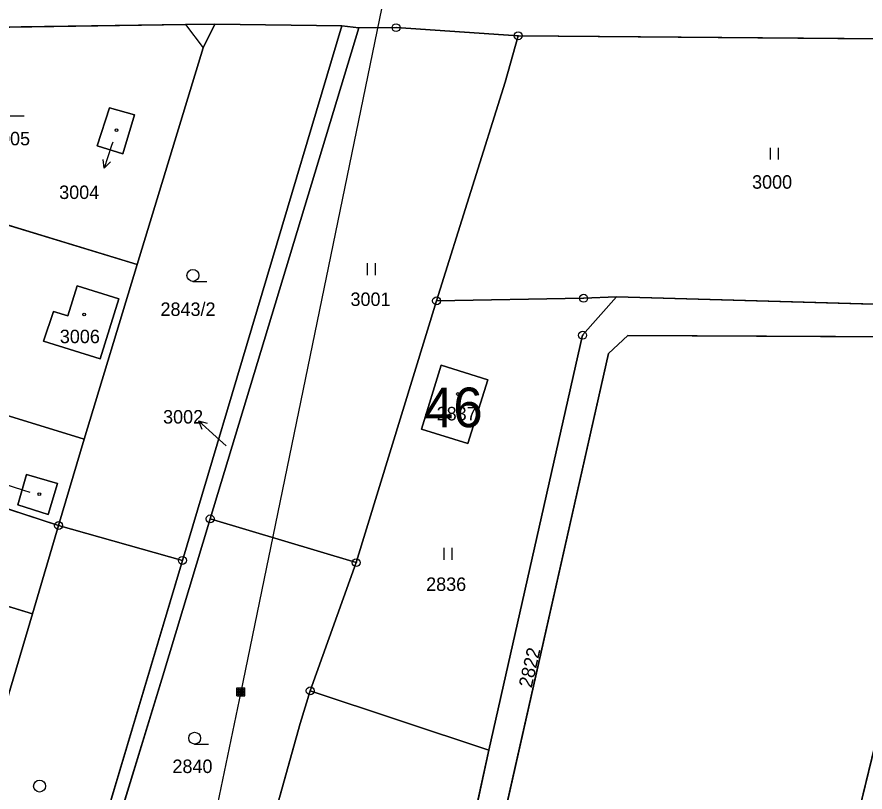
# Model space of a CAD drawing. Extents: x -689422 to -685210, y -987725 to -982160.
# Drawn here: x -687652.3 to -687545.1, y -984529.5 to -984431.6 of the extents above; entities that cross this region are included whole.
import ezdxf

# ---------------------------------------------------------------- set-up
doc = ezdxf.new("R2010")
doc.units = 0
for name, color, linetype in [('KN_Budovy', 7, 'Continuous'), ('KN_Budovy_cisla_domovni', 7, 'Continuous'), ('KN_Hranice_parcel', 7, 'Continuous'), ('KN_Hranice_parcel_vnitrni_kresba', 7, 'Continuous'), ('KN_Parcelni cisla', 7, 'Continuous'), ('KN_Parcelni cisla_sipky', 7, 'Continuous'), ('KN_Polygon parcely', 7, 'Continuous'), ('KN_Pozemkove predmety', 7, 'Continuous'), ('KN_POZEMKY_ORNA PUDA', 7, 'Continuous'), ('KN_POZEMKY_OSTATNI PLOCHA', 7, 'Continuous'), ('KN_POZEMKY_TTP', 7, 'Continuous'), ('KN_POZEMKY_ZAHRADA', 7, 'Continuous'), ('KN_POZEMKY_ZASTAVENA PLOCHA', 7, 'Continuous'), ('KN_VYUZITI_17_ostatni plocha_ostatni komunikace', 7, 'Continuous'), ('KN_Značky bodu BP', 7, 'Continuous'), ('KN_Značky budov', 7, 'Continuous'), ('KN_Značky kultur', 7, 'Continuous')]:
    doc.layers.add(name, color=color, linetype=linetype)

msp = doc.modelspace()

# ---------------------------------------------------------------- linework, layer by layer
at = {"layer": 'KN_Budovy'}
for points in [[(-687640.6, -984443.06), (-687642.19, -984447.86), (-687638.94, -984448.85), (-687637.45, -984443.94)], [(-687644.7, -984465.53), (-687645.87, -984469.32), (-687647.69, -984468.76), (-687648.94, -984472.51), (-687641.78, -984474.76), (-687639.43, -984467.16)], [(-687598.7, -984475.57), (-687601.2, -984483.64), (-687595.32, -984485.46), (-687592.81, -984477.42)], [(-687651.08, -984489.35), (-687652.21, -984493.21), (-687648.37, -984494.41), (-687647.19, -984490.49)]]:
    msp.add_lwpolyline(points, close=True, dxfattribs=at)
at = {"layer": 'KN_Hranice_parcel'}
for p, q in [((-687611.25, -984432.72), (-687631.4, -984500.22)), ((-687627.31, -984432.49), (-687611.25, -984432.72)), ((-687611.25, -984432.72), (-687609.11, -984432.95)), ((-687609.11, -984432.95), (-687627.89, -984494.97)), ((-687670.22, -984452.77), (-687637.12, -984462.84)), ((-687643.82, -984484.89), (-687637.12, -984462.84)), ((-687599.28, -984467.43), (-687609.44, -984500.5)), ((-687531.36, -984472.03), (-687575.1, -984471.82)), ((-687676.83, -984474.77), (-687643.82, -984484.89)), ((-687679.88, -984485.13), (-687647.05, -984495.81)), ((-687647.05, -984495.81), (-687643.82, -984484.89)), ((-687650.36, -984506.98), (-687647.05, -984495.81)), ((-687631.4, -984500.22), (-687647.05, -984495.81)), ((-687609.44, -984500.5), (-687627.89, -984494.97)), ((-687650.36, -984506.98), (-687683.35, -984496.88)), ((-687631.4, -984500.22), (-687650.3, -984563.51)), ((-687609.44, -984500.5), (-687615.24, -984516.69)), ((-687653.66, -984518.21), (-687650.36, -984506.98)), ((-687615.24, -984516.69), (-687592.68, -984524.2))]:
    msp.add_line(p, q, dxfattribs=at)
for points in [[(-687664.34, -984433.02), (-687631.02, -984432.54), (-687627.31, -984432.49)], [(-687637.12, -984462.84), (-687628.79, -984435.46), (-687627.31, -984432.49)], [(-687609.11, -984432.95), (-687604.4, -984432.93), (-687588.97, -984433.95)], [(-687588.97, -984433.95), (-687590.63, -984439.83), (-687599.28, -984467.43)], [(-687588.97, -984433.95), (-687538.47, -984434.37), (-687507.99, -984460.58)], [(-687638.94, -984448.85), (-687637.45, -984443.94), (-687640.6, -984443.06), (-687642.19, -984447.86), (-687638.94, -984448.85)], [(-687507.99, -984460.58), (-687515.78, -984468.65), (-687576.55, -984466.94)], [(-687639.43, -984467.16), (-687644.7, -984465.53), (-687645.87, -984469.32), (-687647.69, -984468.76), (-687648.94, -984472.51), (-687641.78, -984474.76), (-687639.43, -984467.16)], [(-687576.55, -984466.94), (-687580.7, -984467.11), (-687599.28, -984467.43)], [(-687576.55, -984466.94), (-687580.83, -984471.78), (-687592.68, -984524.2)], [(-687575.1, -984471.82), (-687577.56, -984474.09), (-687599.18, -984569.79), (-687599.7, -984572.09)], [(-687531.36, -984472.03), (-687547.23, -984537.33), (-687560.66, -984583.14), (-687574.92, -984652.51), (-687590.98, -984724.66)], [(-687595.32, -984485.46), (-687601.2, -984483.64), (-687598.7, -984475.57), (-687592.81, -984477.42), (-687595.32, -984485.46)], [(-687648.37, -984494.41), (-687647.19, -984490.49), (-687651.08, -984489.35), (-687652.21, -984493.21), (-687648.37, -984494.41)], [(-687627.89, -984494.97), (-687634, -984515.2), (-687642.17, -984541.93)], [(-687615.24, -984516.69), (-687616.53, -984520.83), (-687623.11, -984544.35)], [(-687592.68, -984524.2), (-687602.52, -984569.18), (-687629.75, -984565.4)]]:
    msp.add_lwpolyline(points, dxfattribs=at)
at = {"layer": 'KN_Hranice_parcel_vnitrni_kresba'}
msp.add_line((-687631.02, -984432.54), (-687628.79, -984435.46), dxfattribs=at)
at = {"layer": 'KN_Parcelni cisla_sipky'}
for p, q in [((-687640.21, -984447.41), (-687640.34, -984447.83)), ((-687640.34, -984447.83), (-687641.27, -984450.68)), ((-687641.27, -984450.68), (-687641.43, -984449.58)), ((-687641.27, -984450.68), (-687640.48, -984449.89)), ((-687627.13, -984484.59), (-687629.36, -984482.58)), ((-687629.36, -984482.58), (-687628.28, -984482.88)), ((-687629.36, -984482.58), (-687628.95, -984483.62)), ((-687625.85, -984485.73), (-687627.13, -984484.59)), ((-687651.45, -984491.38), (-687654.3, -984490.45)), ((-687650.64, -984491.65), (-687651.45, -984491.38))]:
    msp.add_line(p, q, dxfattribs=at)
at = {"layer": 'KN_Polygon parcely'}
for points in [[(-687729.88, -984425.76), (-687668.9, -984432.24), (-687664.34, -984433.02), (-687631.02, -984432.54), (-687627.31, -984432.49), (-687611.25, -984432.72), (-687609.11, -984432.95), (-687604.4, -984432.93), (-687588.97, -984433.95), (-687538.47, -984434.37)], [(-687574.92, -984652.51), (-687560.66, -984583.14), (-687547.23, -984537.33), (-687531.36, -984472.03), (-687575.1, -984471.82), (-687577.56, -984474.09), (-687599.18, -984569.79), (-687599.7, -984572.09), (-687606.01, -984606.11), (-687623.21, -984675.26)]]:
    msp.add_lwpolyline(points, dxfattribs=at)
for points in [[(-687628.79, -984435.46), (-687627.31, -984432.49), (-687631.02, -984432.54), (-687664.34, -984433.02), (-687670.22, -984452.77), (-687637.12, -984462.84)], [(-687611.25, -984432.72), (-687631.4, -984500.22), (-687650.3, -984563.51), (-687648.29, -984563.54), (-687642.17, -984541.93), (-687634, -984515.2), (-687627.89, -984494.97), (-687609.11, -984432.95)], [(-687611.25, -984432.72), (-687627.31, -984432.49), (-687628.79, -984435.46), (-687637.12, -984462.84), (-687643.82, -984484.89), (-687647.05, -984495.81), (-687631.4, -984500.22)], [(-687609.11, -984432.95), (-687627.89, -984494.97), (-687609.44, -984500.5), (-687599.28, -984467.43), (-687590.63, -984439.83), (-687588.97, -984433.95), (-687604.4, -984432.93)], [(-687590.63, -984439.83), (-687599.28, -984467.43), (-687580.7, -984467.11), (-687576.55, -984466.94), (-687515.78, -984468.65), (-687507.99, -984460.58), (-687538.47, -984434.37), (-687588.97, -984433.95)], [(-687638.94, -984448.85), (-687637.45, -984443.94), (-687640.6, -984443.06), (-687642.19, -984447.86)], [(-687638.94, -984448.85), (-687642.19, -984447.86), (-687640.6, -984443.06), (-687637.45, -984443.94)], [(-687637.12, -984462.84), (-687670.22, -984452.77), (-687676.83, -984474.77), (-687643.82, -984484.89)], [(-687515.78, -984468.65), (-687576.55, -984466.94), (-687580.83, -984471.78), (-687592.68, -984524.2), (-687602.52, -984569.18), (-687629.75, -984565.4), (-687648.29, -984563.54), (-687650.3, -984563.51), (-687667.04, -984562.2), (-687700.48, -984553.95), (-687702.27, -984558.68), (-687665.86, -984565.54), (-687630.3, -984567.84), (-687602.77, -984571.66), (-687599.7, -984572.09), (-687599.18, -984569.79), (-687577.56, -984474.09), (-687575.1, -984471.82), (-687531.36, -984472.03), (-687515.64, -984472.11), (-687506.03, -984471.69), (-687507.99, -984460.58)], [(-687639.43, -984467.16), (-687644.7, -984465.53), (-687645.87, -984469.32), (-687647.69, -984468.76), (-687648.94, -984472.51), (-687641.78, -984474.76)], [(-687639.43, -984467.16), (-687641.78, -984474.76), (-687648.94, -984472.51), (-687647.69, -984468.76), (-687645.87, -984469.32), (-687644.7, -984465.53)], [(-687580.7, -984467.11), (-687599.28, -984467.43), (-687609.44, -984500.5), (-687615.24, -984516.69), (-687592.68, -984524.2), (-687580.83, -984471.78), (-687576.55, -984466.94)], [(-687529.28, -984572.25), (-687516, -984545.81), (-687506.03, -984471.69), (-687515.64, -984472.11), (-687531.36, -984472.03), (-687547.23, -984537.33), (-687560.66, -984583.14), (-687574.92, -984652.51), (-687590.98, -984724.66), (-687595.23, -984743.73), (-687623.08, -984795.76), (-687634.02, -984811.9), (-687624.27, -984808.9), (-687613.2, -984797.86), (-687585.77, -984742.86), (-687573.22, -984731), (-687565.23, -984720.93), (-687563.65, -984703.95), (-687558.1, -984687.21), (-687546.83, -984589.98)], [(-687679.88, -984485.13), (-687647.05, -984495.81), (-687643.82, -984484.89), (-687676.83, -984474.77)], [(-687595.32, -984485.46), (-687601.2, -984483.64), (-687598.7, -984475.57), (-687592.81, -984477.42)], [(-687595.32, -984485.46), (-687592.81, -984477.42), (-687598.7, -984475.57), (-687601.2, -984483.64)], [(-687647.05, -984495.81), (-687679.88, -984485.13), (-687683.35, -984496.88), (-687650.36, -984506.98)], [(-687648.37, -984494.41), (-687647.19, -984490.49), (-687651.08, -984489.35), (-687652.21, -984493.21)], [(-687648.37, -984494.41), (-687652.21, -984493.21), (-687651.08, -984489.35), (-687647.19, -984490.49)], [(-687631.4, -984500.22), (-687647.05, -984495.81), (-687650.36, -984506.98), (-687653.66, -984518.21), (-687656.75, -984528.15), (-687659.91, -984538.3), (-687662.81, -984548.42), (-687665.85, -984558.31), (-687667.04, -984562.2), (-687650.3, -984563.51)], [(-687634, -984515.2), (-687642.17, -984541.93), (-687623.11, -984544.35), (-687616.53, -984520.83), (-687615.24, -984516.69), (-687609.44, -984500.5), (-687627.89, -984494.97)], [(-687650.36, -984506.98), (-687683.35, -984496.88), (-687686.67, -984508.09), (-687653.66, -984518.21)], [(-687616.53, -984520.83), (-687623.11, -984544.35), (-687629.75, -984565.4), (-687602.52, -984569.18), (-687592.68, -984524.2), (-687615.24, -984516.69)]]:
    msp.add_lwpolyline(points, close=True, dxfattribs=at)
at = {"layer": 'KN_Pozemkove predmety'}
for p, q in [((-687597.88, -984389.93), (-687624.01, -984516.82)), ((-687624.51, -984516.32), (-687623.51, -984516.32)), ((-687624.51, -984517.32), (-687624.51, -984516.32)), ((-687624.31, -984517.32), (-687624.31, -984516.32)), ((-687624.11, -984517.32), (-687624.11, -984516.32)), ((-687623.91, -984517.32), (-687623.91, -984516.32)), ((-687623.71, -984517.32), (-687623.71, -984516.32)), ((-687623.51, -984517.32), (-687623.51, -984516.32)), ((-687624.01, -984516.82), (-687650.19, -984642.8)), ((-687624.51, -984516.52), (-687623.51, -984516.52)), ((-687624.51, -984516.72), (-687623.51, -984516.72)), ((-687624.51, -984516.92), (-687623.51, -984516.92)), ((-687624.51, -984517.12), (-687623.51, -984517.12)), ((-687624.51, -984517.32), (-687623.51, -984517.32))]:
    msp.add_line(p, q, dxfattribs=at)
at = {"layer": 'KN_POZEMKY_ORNA PUDA'}
for p, q in [((-687577.56, -984474.09), (-687575.1, -984471.82)), ((-687575.1, -984471.82), (-687531.36, -984472.03)), ((-687531.36, -984472.03), (-687547.23, -984537.33)), ((-687599.18, -984569.79), (-687577.56, -984474.09))]:
    msp.add_line(p, q, dxfattribs=at)
at = {"layer": 'KN_POZEMKY_OSTATNI PLOCHA'}
for p, q in [((-687631.02, -984432.54), (-687664.34, -984433.02)), ((-687631.4, -984500.22), (-687611.25, -984432.72)), ((-687627.31, -984432.49), (-687631.02, -984432.54)), ((-687611.25, -984432.72), (-687627.31, -984432.49)), ((-687611.25, -984432.72), (-687609.11, -984432.95)), ((-687609.11, -984432.95), (-687611.25, -984432.72)), ((-687609.11, -984432.95), (-687627.89, -984494.97)), ((-687604.4, -984432.93), (-687609.11, -984432.95)), ((-687588.97, -984433.95), (-687604.4, -984432.93)), ((-687538.47, -984434.37), (-687588.97, -984433.95)), ((-687580.83, -984471.78), (-687576.55, -984466.94)), ((-687576.55, -984466.94), (-687515.78, -984468.65)), ((-687592.68, -984524.2), (-687580.83, -984471.78)), ((-687575.1, -984471.82), (-687577.56, -984474.09)), ((-687531.36, -984472.03), (-687575.1, -984471.82)), ((-687577.56, -984474.09), (-687599.18, -984569.79)), ((-687627.89, -984494.97), (-687634, -984515.2)), ((-687650.3, -984563.51), (-687631.4, -984500.22)), ((-687634, -984515.2), (-687642.17, -984541.93)), ((-687602.52, -984569.18), (-687592.68, -984524.2))]:
    msp.add_line(p, q, dxfattribs=at)
at = {"layer": 'KN_POZEMKY_TTP'}
for p, q in [((-687627.89, -984494.97), (-687609.11, -984432.95)), ((-687609.11, -984432.95), (-687604.4, -984432.93)), ((-687604.4, -984432.93), (-687588.97, -984433.95)), ((-687588.97, -984433.95), (-687590.63, -984439.83)), ((-687590.63, -984439.83), (-687588.97, -984433.95)), ((-687588.97, -984433.95), (-687538.47, -984434.37)), ((-687590.63, -984439.83), (-687599.28, -984467.43)), ((-687599.28, -984467.43), (-687590.63, -984439.83)), ((-687576.55, -984466.94), (-687580.83, -984471.78)), ((-687576.55, -984466.94), (-687580.7, -984467.11)), ((-687580.7, -984467.11), (-687576.55, -984466.94)), ((-687515.78, -984468.65), (-687576.55, -984466.94)), ((-687599.28, -984467.43), (-687609.44, -984500.5)), ((-687609.44, -984500.5), (-687599.28, -984467.43)), ((-687580.7, -984467.11), (-687599.28, -984467.43)), ((-687599.28, -984467.43), (-687580.7, -984467.11)), ((-687580.83, -984471.78), (-687592.68, -984524.2)), ((-687547.23, -984537.33), (-687531.36, -984472.03)), ((-687598.7, -984475.57), (-687601.2, -984483.64)), ((-687592.81, -984477.42), (-687598.7, -984475.57)), ((-687595.32, -984485.46), (-687592.81, -984477.42)), ((-687601.2, -984483.64), (-687595.32, -984485.46)), ((-687609.44, -984500.5), (-687627.89, -984494.97)), ((-687615.24, -984516.69), (-687609.44, -984500.5)), ((-687592.68, -984524.2), (-687615.24, -984516.69))]:
    msp.add_line(p, q, dxfattribs=at)
at = {"layer": 'KN_POZEMKY_ZAHRADA'}
for p, q in [((-687664.34, -984433.02), (-687631.02, -984432.54)), ((-687611.25, -984432.72), (-687631.4, -984500.22)), ((-687631.02, -984432.54), (-687627.31, -984432.49)), ((-687627.31, -984432.49), (-687628.79, -984435.46)), ((-687628.79, -984435.46), (-687627.31, -984432.49)), ((-687627.31, -984432.49), (-687611.25, -984432.72)), ((-687628.79, -984435.46), (-687637.12, -984462.84)), ((-687637.12, -984462.84), (-687628.79, -984435.46)), ((-687640.6, -984443.06), (-687642.19, -984447.86)), ((-687637.45, -984443.94), (-687640.6, -984443.06)), ((-687638.94, -984448.85), (-687637.45, -984443.94)), ((-687642.19, -984447.86), (-687638.94, -984448.85)), ((-687637.12, -984462.84), (-687670.22, -984452.77)), ((-687670.22, -984452.77), (-687637.12, -984462.84)), ((-687637.12, -984462.84), (-687643.82, -984484.89)), ((-687643.82, -984484.89), (-687637.12, -984462.84)), ((-687644.7, -984465.53), (-687645.87, -984469.32)), ((-687639.43, -984467.16), (-687644.7, -984465.53)), ((-687641.78, -984474.76), (-687639.43, -984467.16)), ((-687647.69, -984468.76), (-687648.94, -984472.51)), ((-687645.87, -984469.32), (-687647.69, -984468.76)), ((-687648.94, -984472.51), (-687641.78, -984474.76)), ((-687643.82, -984484.89), (-687676.83, -984474.77)), ((-687676.83, -984474.77), (-687643.82, -984484.89)), ((-687679.88, -984485.13), (-687647.05, -984495.81)), ((-687647.05, -984495.81), (-687679.88, -984485.13)), ((-687647.05, -984495.81), (-687643.82, -984484.89)), ((-687643.82, -984484.89), (-687647.05, -984495.81)), ((-687651.08, -984489.35), (-687652.21, -984493.21)), ((-687647.19, -984490.49), (-687651.08, -984489.35)), ((-687648.37, -984494.41), (-687647.19, -984490.49)), ((-687652.21, -984493.21), (-687648.37, -984494.41)), ((-687650.36, -984506.98), (-687647.05, -984495.81)), ((-687647.05, -984495.81), (-687650.36, -984506.98)), ((-687631.4, -984500.22), (-687647.05, -984495.81)), ((-687647.05, -984495.81), (-687631.4, -984500.22)), ((-687634, -984515.2), (-687627.89, -984494.97)), ((-687627.89, -984494.97), (-687609.44, -984500.5)), ((-687683.35, -984496.88), (-687650.36, -984506.98)), ((-687650.36, -984506.98), (-687683.35, -984496.88)), ((-687631.4, -984500.22), (-687650.3, -984563.51)), ((-687609.44, -984500.5), (-687615.24, -984516.69)), ((-687653.66, -984518.21), (-687650.36, -984506.98)), ((-687650.36, -984506.98), (-687653.66, -984518.21)), ((-687642.17, -984541.93), (-687634, -984515.2)), ((-687615.24, -984516.69), (-687616.53, -984520.83)), ((-687616.53, -984520.83), (-687615.24, -984516.69)), ((-687615.24, -984516.69), (-687592.68, -984524.2)), ((-687616.53, -984520.83), (-687623.11, -984544.35)), ((-687623.11, -984544.35), (-687616.53, -984520.83)), ((-687592.68, -984524.2), (-687602.52, -984569.18))]:
    msp.add_line(p, q, dxfattribs=at)
at = {"layer": 'KN_POZEMKY_ZASTAVENA PLOCHA'}
for p, q in [((-687642.19, -984447.86), (-687640.6, -984443.06)), ((-687640.6, -984443.06), (-687637.45, -984443.94)), ((-687637.45, -984443.94), (-687638.94, -984448.85)), ((-687638.94, -984448.85), (-687642.19, -984447.86)), ((-687645.87, -984469.32), (-687644.7, -984465.53)), ((-687644.7, -984465.53), (-687639.43, -984467.16)), ((-687639.43, -984467.16), (-687641.78, -984474.76)), ((-687648.94, -984472.51), (-687647.69, -984468.76)), ((-687647.69, -984468.76), (-687645.87, -984469.32)), ((-687641.78, -984474.76), (-687648.94, -984472.51)), ((-687601.2, -984483.64), (-687598.7, -984475.57)), ((-687598.7, -984475.57), (-687592.81, -984477.42)), ((-687592.81, -984477.42), (-687595.32, -984485.46)), ((-687595.32, -984485.46), (-687601.2, -984483.64)), ((-687652.21, -984493.21), (-687651.08, -984489.35)), ((-687651.08, -984489.35), (-687647.19, -984490.49)), ((-687647.19, -984490.49), (-687648.37, -984494.41)), ((-687648.37, -984494.41), (-687652.21, -984493.21))]:
    msp.add_line(p, q, dxfattribs=at)
at = {"layer": 'KN_VYUZITI_17_ostatni plocha_ostatni komunikace'}
for p, q in [((-687631.02, -984432.54), (-687664.34, -984433.02)), ((-687631.4, -984500.22), (-687611.25, -984432.72)), ((-687627.31, -984432.49), (-687631.02, -984432.54)), ((-687611.25, -984432.72), (-687627.31, -984432.49)), ((-687611.25, -984432.72), (-687609.11, -984432.95)), ((-687609.11, -984432.95), (-687611.25, -984432.72)), ((-687609.11, -984432.95), (-687627.89, -984494.97)), ((-687604.4, -984432.93), (-687609.11, -984432.95)), ((-687588.97, -984433.95), (-687604.4, -984432.93)), ((-687538.47, -984434.37), (-687588.97, -984433.95)), ((-687580.83, -984471.78), (-687576.55, -984466.94)), ((-687576.55, -984466.94), (-687515.78, -984468.65)), ((-687592.68, -984524.2), (-687580.83, -984471.78)), ((-687575.1, -984471.82), (-687577.56, -984474.09)), ((-687531.36, -984472.03), (-687575.1, -984471.82)), ((-687577.56, -984474.09), (-687599.18, -984569.79)), ((-687627.89, -984494.97), (-687634, -984515.2)), ((-687650.3, -984563.51), (-687631.4, -984500.22)), ((-687634, -984515.2), (-687642.17, -984541.93)), ((-687602.52, -984569.18), (-687592.68, -984524.2))]:
    msp.add_line(p, q, dxfattribs=at)
at = {"layer": 'KN_Značky bodu BP'}
for centre, radius in [((-687604.4, -984432.93), 0.5), ((-687604.4, -984432.93), 0.0303), ((-687588.97, -984433.95), 0.5), ((-687588.97, -984433.95), 0.0303), ((-687599.28, -984467.43), 0.5), ((-687580.7, -984467.11), 0.5), ((-687580.7, -984467.11), 0.0303), ((-687599.28, -984467.43), 0.0303), ((-687580.83, -984471.78), 0.5), ((-687580.83, -984471.78), 0.0303), ((-687627.89, -984494.97), 0.5), ((-687627.89, -984494.97), 0.0303), ((-687647.05, -984495.81), 0.5), ((-687647.05, -984495.81), 0.0303), ((-687631.4, -984500.22), 0.5), ((-687631.4, -984500.22), 0.0303), ((-687609.44, -984500.5), 0.5), ((-687609.44, -984500.5), 0.0303), ((-687615.24, -984516.69), 0.5), ((-687615.24, -984516.69), 0.0303)]:
    msp.add_circle(centre, radius, dxfattribs=at)
at = {"layer": 'KN_Značky budov'}
for centre in [(-687639.72, -984445.89), (-687643.82, -984469.15), (-687596.58, -984479.2), (-687649.48, -984491.84)]:
    msp.add_circle(centre, 0.175, dxfattribs=at)
at = {"layer": 'KN_Značky kultur'}
for p, q in [((-687653.15, -984444.06), (-687651.4, -984444.06)), ((-687557.07, -984449.6), (-687557.07, -984448.1)), ((-687556.07, -984449.6), (-687556.07, -984448.1)), ((-687608.01, -984464.19), (-687608.01, -984462.69)), ((-687607.01, -984464.19), (-687607.01, -984462.69)), ((-687630.07, -984464.97), (-687628.32, -984464.97)), ((-687598.31, -984500.13), (-687598.31, -984498.63)), ((-687597.31, -984500.13), (-687597.31, -984498.63)), ((-687629.85, -984523.42), (-687628.1, -984523.42))]:
    msp.add_line(p, q, dxfattribs=at)
for centre in [(-687630.07, -984464.22), (-687629.85, -984522.67), (-687649.45, -984528.72)]:
    msp.add_circle(centre, 0.75, dxfattribs=at)

# ---------------------------------------------------------------- texts
at = {"layer": 'KN_Budovy_cisla_domovni'}
msp.add_text('46', height=5, dxfattribs=at).set_placement((-687600.89, -984483.39))
at = {"layer": 'KN_Parcelni cisla'}
for s, p in [('3005', (-687655.71, -984447.79)), ('3000', (-687559.41, -984453.27)), ('3004', (-687646.97, -984454.57)), ('3001', (-687610.16, -984468.08)), ('2843/2', (-687634.17, -984469.34)), ('3006', (-687646.89, -984472.78)), ('2837', (-687599.27, -984482.53)), ('3002', (-687633.84, -984482.93)), ('2836', (-687600.6, -984504.07)), ('2840', (-687632.66, -984527.07))]:
    msp.add_text(s, height=1.7, dxfattribs=at).set_placement(p)
msp.add_text('2822', height=1.7, rotation=77, dxfattribs=at).set_placement((-687587.27, -984516.39))

doc.saveas('drawing.dxf')
